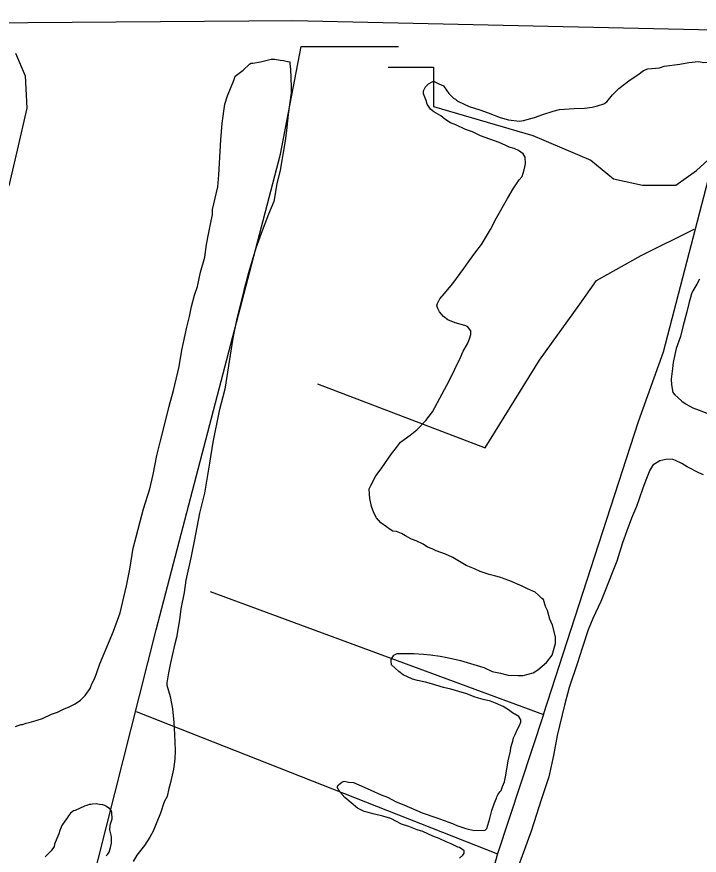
# Model space of a CAD drawing. Extents: x 3250478 to 3288318, y 788638 to 816472.
# Drawn here: x 3255782 to 3257046, y 801310 to 802863 of the extents above; entities that cross this region are included whole.
import ezdxf

# ---------------------------------------------------------------- set-up
doc = ezdxf.new("R2010")
doc.units = 0
for name, color, linetype in [('V-SITE-VEGE', 7, 'Continuous'), ('V-TOPO-SHOR', 7, 'Continuous'), ('V-UTIL-LINE', 7, 'Continuous')]:
    doc.layers.add(name, color=color, linetype=linetype)

msp = doc.modelspace()

# ---------------------------------------------------------------- linework, layer by layer
at = {"layer": 'V-SITE-VEGE'}
for points in [[(3255779.5, 802795.8), (3255797.5, 802753.9), (3255800.5, 802694), (3255782.5, 802616.1), (3255767.6, 802550.2)], [(3255973.3, 801759), (3255985.2, 801809.2), (3255991.1, 801839.7), (3255997.8, 801879.1), (3256002.9, 801899.7), (3256010.6, 801928.4), (3256016.6, 801951.8), (3256028.7, 801988.6), (3256034.7, 802015.5), (3256041.4, 802050.4), (3256047.4, 802075.5), (3256054.3, 802101.6), (3256064.5, 802141.9), (3256072.2, 802170.6), (3256082.5, 802215.5), (3256087.5, 802245.9), (3256096.8, 802288.1), (3256102, 802307.8), (3256105.3, 802326.6), (3256111.3, 802347.3), (3256116.5, 802363.4), (3256122.5, 802390.3), (3256130.2, 802418.1), (3256133.5, 802441.4), (3256136.9, 802460.3), (3256141.9, 802485.4), (3256144.5, 802496.1), (3256144.4, 802506), (3256154.6, 802548.1), (3256156.2, 802570.5), (3256159.9, 802634.9), (3256162.2, 802666.2), (3256167.2, 802701.2), (3256172.4, 802716.4), (3256184.5, 802747), (3256186.2, 802753.3), (3256201.3, 802764.2), (3256212.8, 802775), (3256215.5, 802776.9), (3256219.1, 802776.9), (3256233.3, 802779.8), (3256253, 802784.5), (3256260.1, 802784.5), (3256270, 802782.9), (3256276.2, 802782), (3256283.4, 802780.3), (3256287.9, 802779.5), (3256287.9, 802776.8), (3256289, 802765.2), (3256290.2, 802733.9), (3256290.4, 802722.3), (3256284.6, 802682), (3256281.3, 802652.4), (3256278.9, 802633.6), (3256269.6, 802578.9), (3256263.7, 802553.8), (3256257.8, 802520.7), (3256248.2, 802497.3), (3256234.3, 802461.4)], [(3256885.1, 802718.4), (3256896.6, 802730.2), (3256917.9, 802746.5), (3256932.1, 802755.6), (3256942.7, 802763.8), (3256950.8, 802766.6), (3256972.2, 802768.6), (3256981.1, 802771.4), (3257009.7, 802775.3), (3257026.6, 802778.2), (3257044.5, 802780.2), (3257054.4, 802778.5), (3257069.6, 802778.7), (3257081.2, 802780.6), (3257093.7, 802781.6), (3257100.8, 802784.4), (3257115.9, 802790.8), (3257124.9, 802791.8), (3257133, 802785.7), (3257140.2, 802776.8), (3257146.6, 802769.7)], [(3256473.2, 801913.2), (3256466.9, 801918.5), (3256456.1, 801925.5), (3256447.9, 801935.3), (3256443.3, 801944.2), (3256438.7, 801955.8), (3256435.9, 801970.9), (3256434.9, 801979), (3256434.8, 801988.8), (3256437.4, 801995.1), (3256447, 802013.1), (3256456.7, 802025.7), (3256464.6, 802037.4), (3256476.1, 802053.7), (3256484.9, 802065.4), (3256492.8, 802075.3), (3256510.5, 802088.1), (3256522.9, 802098), (3256539.7, 802115.2), (3256552.1, 802131.5), (3256569.6, 802164.8), (3256582.7, 802189.1), (3256603.7, 802232.2), (3256608.9, 802243.9), (3256616.8, 802257.4), (3256620.3, 802266.4), (3256622.9, 802274.5), (3256622.8, 802281.6), (3256616.4, 802289.6), (3256611.9, 802291.3), (3256594, 802296.5), (3256580.5, 802301.7), (3256572.4, 802307.9), (3256565.1, 802316.7), (3256561.5, 802323), (3256559.6, 802327.4), (3256561.4, 802331.9), (3256565.7, 802340.9), (3256573.7, 802349.9), (3256589.6, 802368.9), (3256609.8, 802396.9), (3256618.6, 802409.5), (3256631.8, 802427.5), (3256642.4, 802441.1), (3256659.1, 802469), (3256670.4, 802490.6), (3256690.6, 802526.6), (3256701.1, 802544.6), (3256712.6, 802560.8), (3256717.9, 802567.1), (3256721.3, 802579.7), (3256723.8, 802590.5), (3256723.7, 802603), (3256720, 802609.2), (3256711, 802615.3), (3256702.9, 802618.8), (3256694, 802621.4), (3256687.7, 802624.9), (3256675.1, 802630.1), (3256641, 802642.3), (3256625.7, 802650.1), (3256613.1, 802654.5), (3256595.1, 802663.2), (3256585.2, 802666.7), (3256574.4, 802673.7), (3256567.2, 802679.9), (3256554.6, 802686.9), (3256548.3, 802692.2), (3256541.9, 802701), (3256540, 802708.2), (3256535.4, 802720.6), (3256535.4, 802726), (3256538.9, 802733.2), (3256544.2, 802738.6), (3256553.9, 802744.1), (3256563.8, 802738.9), (3256571.9, 802735.4), (3256573.7, 802733.6), (3256581.9, 802721.2), (3256591, 802712.3), (3256594.6, 802710.6), (3256596.4, 802708.8), (3256600, 802706.2), (3256619.8, 802696.6), (3256639.5, 802690.5), (3256654.8, 802685.4), (3256677.2, 802676.7), (3256692.5, 802672.4), (3256713.1, 802669.9), (3256720.2, 802670.9), (3256740.7, 802676.5), (3256755.9, 802682), (3256775.5, 802688.5), (3256787.1, 802691.4), (3256813.9, 802693.4), (3256833.6, 802693.7), (3256847.8, 802695.6), (3256857.6, 802698.4), (3256869.2, 802702.1), (3256874.6, 802705.8), (3256885.1, 802718.4)], [(3256234.3, 802461.4), (3256224.8, 802434.4), (3256211, 802388.7), (3256202.5, 802356.4), (3256189.6, 802304.4), (3256182, 802267.6), (3256167, 802173.5), (3256156.7, 802133.2), (3256144.9, 802074.9), (3256139.1, 802036.4), (3256129.9, 801980.8), (3256120.5, 801944), (3256110.3, 801892), (3256104.4, 801860.7), (3256095.1, 801819.4), (3256091.8, 801797), (3256085.9, 801766.5), (3256083.4, 801745.9), (3256077.5, 801713.7), (3256075, 801702), (3256066.4, 801666.2), (3256063.1, 801648.2), (3256059.7, 801629.4), (3256059.8, 801624.9), (3256066.3, 801604.4), (3256070.1, 801581.2), (3256073.1, 801556.2), (3256074.2, 801533.9), (3256075.5, 801504.4), (3256074.8, 801488.3), (3256072.3, 801469.5), (3256069.7, 801458.7), (3256066.3, 801442.6), (3256063.8, 801433.6), (3256060.4, 801419.2), (3256055.1, 801409.3), (3256048.2, 801387.8), (3256034.3, 801354.6), (3256028.1, 801343.7), (3256018.5, 801328.4), (3256004.4, 801310.4), (3255997.4, 801298.7)], [(3257046.5, 802376.9), (3257041.2, 802367.9), (3257034.2, 802355.2), (3257031.6, 802349.9), (3257026.4, 802331.9), (3257023, 802316.7), (3257015.3, 802288.8), (3257011, 802270.9), (3257003.3, 802248.5), (3257000.7, 802237.7), (3256997.3, 802222.5), (3256996.5, 802211.7), (3256994.1, 802192), (3256994.2, 802181.3), (3256997, 802167), (3257000.7, 802162.6), (3257006.1, 802158.2), (3257013.3, 802151.1), (3257021.4, 802145.8), (3257034, 802138.8), (3257045.7, 802134.5), (3257062.8, 802127.5)], [(3257053.4, 802014.7), (3257045.3, 802018.2), (3257023.7, 802029.6), (3257013.8, 802035.7), (3257002.1, 802041), (3256995.8, 802043.6), (3256984.2, 802043.4), (3256972.6, 802040.6), (3256960.1, 802032.4), (3256954, 802023.4), (3256947, 802004.6), (3256941, 801988.4), (3256929.7, 801956.1), (3256920.1, 801934.5), (3256911.5, 801911.1), (3256903.7, 801888.7), (3256893.3, 801854.6), (3256884.6, 801833), (3256872.5, 801801.6), (3256863.8, 801780), (3256848.9, 801748.5), (3256840.2, 801727.9), (3256829, 801693.7), (3256820.4, 801666.8), (3256804.8, 801621), (3256796.2, 801587.8), (3256782.6, 801532.2), (3256775.9, 801494.6), (3256767.4, 801455.1), (3256753.5, 801414.7), (3256734.5, 801354.6), (3256722.4, 801320.5), (3256691.2, 801236.9)], [(3256588.6, 801369), (3256596.7, 801365.5), (3256613.8, 801359.5), (3256629, 801356.1), (3256649.6, 801356.3), (3256652.2, 801359.9), (3256658.3, 801377.9), (3256661.7, 801393.1), (3256666.9, 801407.5), (3256670.3, 801415.6), (3256671.2, 801418.3), (3256672.9, 801421.8), (3256676.5, 801427.3), (3256679.1, 801430), (3256681.7, 801437.2), (3256685.2, 801446.1), (3256687.7, 801458.7), (3256691.9, 801484.7), (3256696.2, 801502.6), (3256697, 801509.8), (3256699.6, 801517.9), (3256700.4, 801521.4), (3256702.1, 801527.7), (3256704.7, 801534), (3256709.1, 801543.9), (3256712.6, 801549.3), (3256715.2, 801556.5), (3256715.2, 801561), (3256711.5, 801567.2), (3256699.8, 801574.2), (3256692.6, 801579.5), (3256682.7, 801585.6), (3256668.3, 801591.7), (3256659.3, 801595.2), (3256645.9, 801598.6), (3256636.9, 801601.2), (3256628.8, 801603.8), (3256615.3, 801609), (3256585.7, 801617.6), (3256572.3, 801621), (3256549.8, 801627.9), (3256539.1, 801630.5), (3256523.8, 801633.9), (3256514.9, 801636.5), (3256497.8, 801644.3), (3256489.7, 801650.5), (3256476.1, 801662.8), (3256475.1, 801670), (3256475.1, 801672.7), (3256480.4, 801680.8), (3256486.6, 801683.5), (3256517, 801683.9), (3256534.9, 801682.3), (3256548.3, 801681.6), (3256566.2, 801679.1), (3256578.8, 801676.5), (3256603.9, 801670.6), (3256647, 801657.7), (3256662.3, 801650.7), (3256677.5, 801647.3), (3256691.9, 801643.9), (3256710.6, 801643.2), (3256719.6, 801643.3), (3256738.3, 801648), (3256747.2, 801653.5), (3256763.1, 801667), (3256773.7, 801680.6), (3256779.7, 801702.1), (3256779.6, 801714.6), (3256774, 801736), (3256769.4, 801747.6), (3256764.7, 801763.7), (3256761, 801770.8), (3256757.3, 801784.1), (3256754.6, 801785.9), (3256748.3, 801792.1), (3256741.9, 801797.4), (3256727.6, 801803.5), (3256717.7, 801808.7), (3256695.2, 801818.3), (3256684.4, 801821.8), (3256678.1, 801824.4), (3256666.5, 801827.8), (3256656.6, 801830.4), (3256640.4, 801835.6), (3256629.7, 801840.8), (3256614.4, 801846.9), (3256608.1, 801850.4), (3256589.2, 801861.8), (3256575.7, 801867.9), (3256558.6, 801874), (3256551.4, 801877.5), (3256542.4, 801880.9), (3256534.3, 801886.2), (3256521.7, 801892.3), (3256512.8, 801895.8), (3256501.9, 801901.9), (3256494.7, 801906.3), (3256484.9, 801909.8), (3256478.6, 801910.6), (3256473.2, 801913.2)], [(3255779.8, 801548.4), (3255789.6, 801552.1), (3255792.3, 801552.1), (3255799.4, 801554.9), (3255804.8, 801555.8), (3255818.2, 801559.5), (3255829.7, 801563.3), (3255846.6, 801571.5), (3255857.3, 801575.2), (3255869.8, 801581.6), (3255877.8, 801584.4), (3255890.2, 801590.8), (3255900, 801597.2), (3255908.8, 801606.2), (3255917.6, 801618.8), (3255921.1, 801627.8), (3255925.5, 801635.9), (3255929, 801644.9), (3255935.9, 801664.6), (3255943.7, 801683.5), (3255961.1, 801724.9), (3255973.3, 801759)], [(3256601.9, 801304.8), (3256608.1, 801310.2), (3256610.7, 801313.8), (3256610.6, 801318.3), (3256607.9, 801320), (3256601.6, 801324.4), (3256598.9, 801325.3), (3256586.4, 801331.4), (3256577.4, 801334.9), (3256563.9, 801341), (3256552.2, 801345.3), (3256534.2, 801354.1), (3256523.4, 801357.5), (3256508.2, 801363.6), (3256494.7, 801367.9), (3256474.9, 801378.4), (3256459.7, 801382.7), (3256441.7, 801387), (3256432.7, 801389.6), (3256425.6, 801391.3), (3256413, 801397.4), (3256389.5, 801416.8), (3256380.4, 801427.4), (3256375, 801436.3), (3256377.6, 801440.8), (3256383.8, 801445.3), (3256388.3, 801447.2), (3256397.2, 801445.5), (3256405.3, 801444.7), (3256425.1, 801436), (3256437.6, 801430.8), (3256456.5, 801422), (3256468.2, 801417.7), (3256484.4, 801408.9), (3256498.8, 801403.7), (3256532.9, 801388.9), (3256559.9, 801379.4), (3256573.3, 801374.2), (3256588.6, 801369)], [(3255947.3, 801308.8), (3255949.9, 801311.4), (3255952.8, 801315.7), (3255955.3, 801324.6), (3255957.2, 801332.8), (3255957.7, 801343.6), (3255957, 801347.5), (3255954.6, 801356.9), (3255954.8, 801365.1), (3255955.4, 801368.1), (3255957.7, 801373.6), (3255958.9, 801377.6), (3255958.1, 801389), (3255956.5, 801392.9), (3255953.5, 801396.5), (3255948.9, 801399.7), (3255945.2, 801402), (3255941.3, 801403.2), (3255935.1, 801404.1), (3255928.9, 801405.4), (3255922.3, 801405), (3255919.4, 801404.3), (3255916.1, 801403.9), (3255911.6, 801402.5), (3255907.7, 801401.2), (3255890.1, 801393.1), (3255886.8, 801392.1), (3255883.9, 801390.1), (3255881.6, 801387.8), (3255877.8, 801383.2), (3255874.6, 801377.9), (3255872.3, 801375.3), (3255865.6, 801365.1), (3255864, 801362.1), (3255861.7, 801355.9), (3255859.9, 801350), (3255856.4, 801341.1), (3255851.9, 801330.6), (3255851, 801326.6), (3255845.5, 801318.4), (3255838.4, 801310.8), (3255834.8, 801307.5)]]:
    msp.add_lwpolyline(points, dxfattribs=at)
at = {"layer": 'V-TOPO-SHOR'}
msp.add_line((3256339.1, 802183.5), (3256649.5, 802064.6), dxfattribs=at)
for points in [[(3256469.6, 802769.8), (3256553.9, 802769.8), (3256553.9, 802697), (3256737.8, 802643.3), (3256845.1, 802597.3), (3256887.3, 802562.8), (3256940.9, 802551.3), (3257002.3, 802551.2), (3257040.6, 802578.1), (3257082.8, 802616.4), (3257101.9, 802666.2), (3257117.3, 802716), (3257128.8, 802781.2), (3257240.1, 803137.6), (3257293.8, 803283.2), (3257010.2, 803509.4)], [(3255733.1, 800524.2), (3255825.2, 800876.7), (3256040, 801727.5), (3256270.3, 802608.9), (3256308.6, 802808.2), (3256488.8, 802808.2)], [(3256757.3, 801571), (3256933.1, 802113.4), (3256979.6, 802242.6), (3257070.2, 802591.3), (3257082.8, 802616.4)], [(3256649.5, 802064.6), (3256749.7, 802227.1), (3256824.7, 802330.5), (3256855.7, 802374.4), (3256938.4, 802420.8), (3257036.6, 802469.9)], [(3256139.9, 801798.5), (3256757.3, 801571), (3256672, 801312.6)], [(3256002.9, 801576.3), (3256672, 801312.6), (3256604.7, 801072.4)]]:
    msp.add_lwpolyline(points, dxfattribs=at)
at = {"layer": 'V-UTIL-LINE'}
msp.add_lwpolyline([(3254657.6, 802843.9), (3256292.9, 802856.1), (3258992.6, 802796.4)], dxfattribs=at)

doc.saveas('drawing.dxf')
